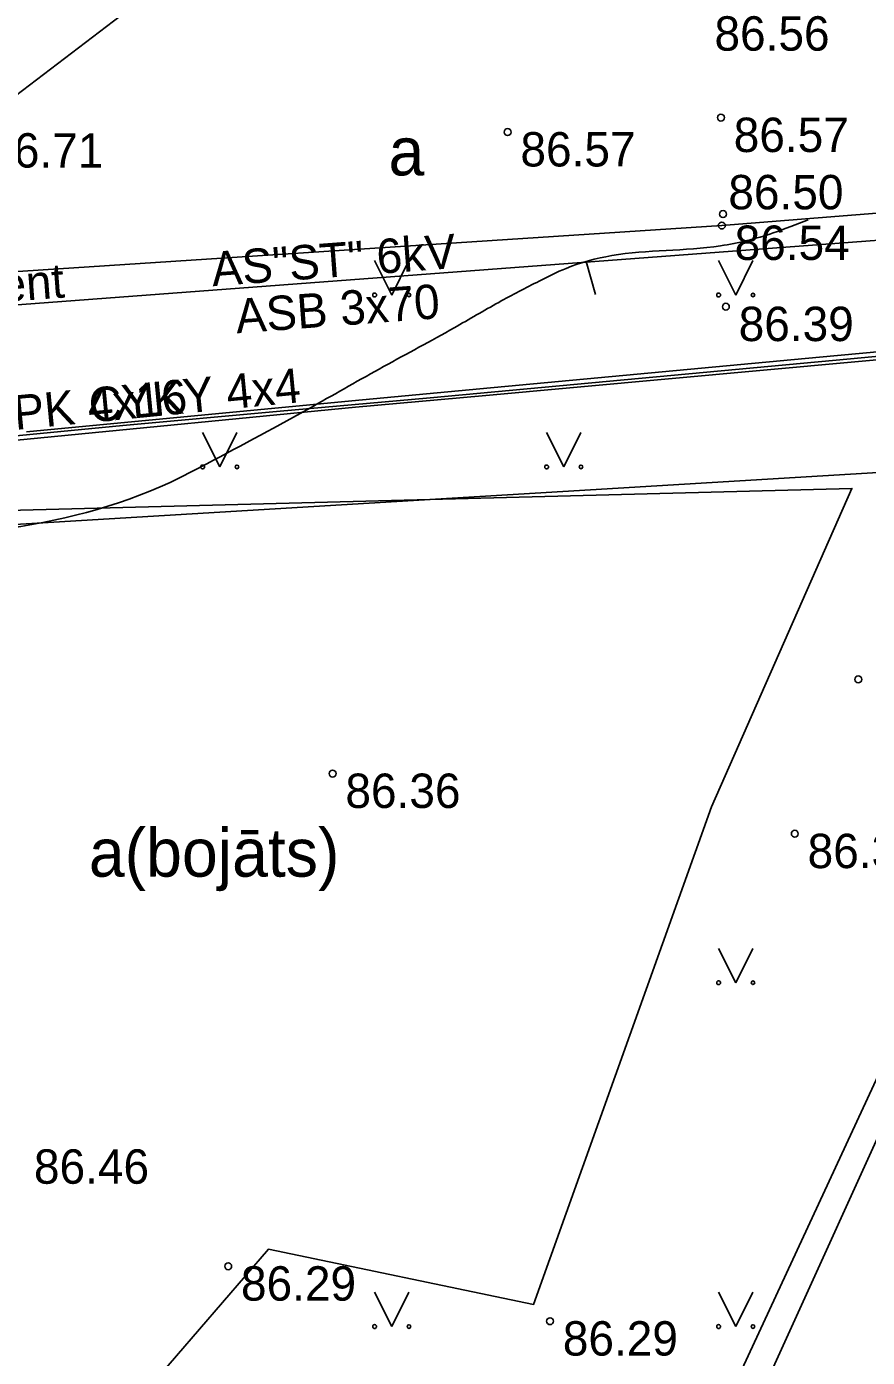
# Model space of a CAD drawing. Extents: x 576692 to 577659, y 273254 to 273799.
# Drawn here: x 576757.19 to 576769.41, y 273707.05 to 273726.4 of the extents above; entities that cross this region are included whole.
import ezdxf

# ---------------------------------------------------------------- set-up
doc = ezdxf.new("R2010")
doc.units = 0
for name, color, linetype in [('APGS_VADP_NEDR_TKST_#', 7, 'Continuous'), ('BUVE_EKAS_####_####_#', 7, 'Continuous'), ('CELI_CAPM_####_####_#', 7, 'Continuous'), ('CELI_CMAL_####_####_#', 7, 'Continuous'), ('GAZE_VADP_VSP1_TKST_#', 7, 'Continuous'), ('GEOD_SITP_####_TKST_#', 7, 'Continuous'), ('HIDT_REZV_####_TKST_#', 7, 'Continuous'), ('LKAN_ELEM_PAST_TKST_#', 7, 'Continuous'), ('NORB_MARG_MMET_####_#', 7, 'Continuous'), ('RELJ_ELEM_####_####_#', 7, 'Continuous'), ('ROBZ_PROJ_####_TKST_#', 7, 'Continuous'), ('SILT_VADP_UDEN_####_#', 7, 'Continuous'), ('TERT_KRND_####_####_#', 7, 'Continuous')]:
    doc.layers.add(name, color=color, linetype=linetype)

msp = doc.modelspace()

# ---------------------------------------------------------------- linework, layer by layer
at = {"layer": 'BUVE_EKAS_####_####_#'}
msp.add_lwpolyline([(576767.297, 273723.51), (576754.982, 273722.707), (576750.957, 273722.17)], dxfattribs=at)
at = {"layer": 'CELI_CAPM_####_####_#'}
for points in [[(576814.067, 273727.128), (576813.495, 273727.195), (576767.297, 273723.51)], [(576775.322, 273724.131), (576774.601, 273722.477), (576775.024, 273722.324), (576771.324, 273714.127), (576766.646, 273703.83), (576766.03, 273702.46), (576765.472, 273700.84), (576763.518, 273694.624), (576763.117, 273693.591), (576762.914, 273692.62), (576762.805, 273686.629), (576762.771, 273685.624), (576762.737, 273684.906), (576763.015, 273683.516), (576764.654, 273679.032), (576769.528, 273666.179), (576772.041, 273659.532), (576772.286, 273658.824), (576772.437, 273658.386)], [(576748.236, 273714.891), (576752.784, 273713.881), (576754.719, 273717.805), (576756.542, 273719.356), (576769.187, 273719.688), (576767.146, 273715.06), (576764.561, 273707.822), (576760.708, 273708.626), (576758.033, 273705.522), (576752.756, 273689.295), (576745.525, 273690.518), (576743.128, 273691.407), (576744.089, 273694.027), (576741.816, 273695.089)]]:
    msp.add_lwpolyline(points, dxfattribs=at)
at = {"layer": 'GAZE_VADP_VSP1_TKST_#'}
msp.add_lwpolyline([(576743.724, 273723.045), (576755.429, 273724.417), (576755.806, 273724.464), (576758.457, 273726.481), (576762.543, 273729.585), (576764.59, 273731.134)], dxfattribs=at)
at = {"layer": 'GEOD_SITP_####_TKST_#'}
msp.add_line((576765.46, 273722.508), (576765.323, 273722.989), dxfattribs=at)
msp.add_spline([(576768.553, 273723.595), (576768.041, 273723.402), (576767.278, 273723.215), (576765.697, 273723.073), (576765.034, 273722.887), (576764.644, 273722.703), (576764.055, 273722.393), (576763.408, 273722.024), (576762.381, 273721.459), (576761.362, 273720.886), (576759.811, 273720.045), (576759.279, 273719.776), (576756.788, 273719.087), (576754.189, 273718.893), (576753.626, 273718.868), (576753.063, 273718.857), (576752.5, 273718.843), (576751.938, 273718.808), (576749.604, 273718.542)], degree=3, dxfattribs=at)
at = {"layer": 'LKAN_ELEM_PAST_TKST_#'}
for p, q in [((576762.25, 273723), (576762.5, 273722.5)), ((576762.5, 273722.5), (576762.75, 273723)), ((576767.25, 273723), (576767.5, 273722.5)), ((576767.5, 273722.5), (576767.75, 273723)), ((576759.75, 273720.5), (576760, 273720)), ((576760, 273720), (576760.25, 273720.5)), ((576764.75, 273720.5), (576765, 273720)), ((576765, 273720), (576765.25, 273720.5)), ((576767.25, 273713), (576767.5, 273712.5)), ((576767.5, 273712.5), (576767.75, 273713)), ((576762.25, 273708), (576762.5, 273707.5)), ((576762.5, 273707.5), (576762.75, 273708)), ((576767.25, 273708), (576767.5, 273707.5)), ((576767.5, 273707.5), (576767.75, 273708))]:
    msp.add_line(p, q, dxfattribs=at)
for centre, radius in [((576762.25, 273722.5), 0.028), ((576762.75, 273722.5), 0.0263), ((576767.25, 273722.5), 0.028), ((576767.75, 273722.5), 0.0263), ((576759.75, 273720), 0.028), ((576760.25, 273720), 0.0263), ((576764.75, 273720), 0.028), ((576765.25, 273720), 0.0263), ((576767.25, 273712.5), 0.028), ((576767.75, 273712.5), 0.0263), ((576762.25, 273707.5), 0.028), ((576762.75, 273707.5), 0.0263), ((576767.25, 273707.5), 0.028), ((576767.75, 273707.5), 0.0263)]:
    msp.add_circle(centre, radius, dxfattribs=at)
at = {"layer": 'RELJ_ELEM_####_####_#'}
for centre in [(576767.284, 273725.079), (576764.184, 273724.869), (576767.314, 273723.677), (576767.297, 273723.51), (576767.356, 273722.33), (576769.28, 273716.911), (576761.64, 273715.541), (576768.358, 273714.666), (576760.122, 273708.377), (576764.8, 273707.578)]:
    msp.add_circle(centre, 0.05, dxfattribs=at)
at = {"layer": 'ROBZ_PROJ_####_TKST_#'}
msp.add_lwpolyline([(576748.565, 273710.596), (576751.698, 273720.569), (576753.759, 273722.109), (576785.271, 273724.473), (576789.732, 273717.801), (576811.87, 273679.943), (576815.406, 273673.067), (576827.153, 273659.376), (576840.124, 273659.053), (576850.857, 273660.324), (576860.187, 273660.324)], dxfattribs=at)
at = {"layer": 'SILT_VADP_UDEN_####_#'}
for points in [[(576829.949, 273731.794), (576819.3, 273727.418), (576775.79, 273724.09), (576773.75, 273720.17), (576743.03, 273718.32), (576735.14, 273689.6), (576722.81, 273698.708)], [(576776.102, 273646.342), (576764.98, 273676.18), (576762.24, 273683.67), (576762.48, 273692.95), (576765.79, 273703), (576773.75, 273720.17), (576775.79, 273724.09), (576819.3, 273727.418), (576829.949, 273731.794)]]:
    msp.add_lwpolyline(points, dxfattribs=at)
msp.add_lwpolyline([(576735.14, 273689.6), (576743.03, 273718.32), (576773.75, 273720.17), (576765.79, 273703), (576762.48, 273692.95), (576762.24, 273683.67), (576764.98, 273676.18)], close=True, dxfattribs=at)
at = {"layer": 'TERT_KRND_####_####_#'}
for points in [[(576757.189, 273720.51), (576761.919, 273720.963), (576763.779, 273721.136), (576768.718, 273721.595), (576772.702, 273721.965), (576775.14, 273722.1), (576777.579, 273722.236), (576777.027, 273721.389), (576776.936, 273721.165), (576777.12, 273721.335), (576777.659, 273722.267), (576780.502, 273722.953), (576782.59, 273723.274), (576784.678, 273723.596), (576787.534, 273723.787), (576790.39, 273723.978), (576790.784, 273723.927), (576794.032, 273723.503), (576797.674, 273723.028), (576800.702, 273722.587), (576801.977, 273722.431), (576803.252, 273722.275), (576807.42, 273721.813), (576810.767, 273721.442)], [(576790.782, 273723.745), (576790.337, 273723.802), (576784.776, 273723.44), (576780.527, 273722.797), (576777.689, 273722.126), (576775.65, 273718.243), (576775.367, 273718.324), (576776.668, 273720.864), (576776.815, 273721.25), (576776.988, 273721.458), (576777.327, 273721.99), (576777.256, 273722.081), (576777.228, 273722.091), (576775.016, 273721.972), (576772.804, 273721.852), (576769.23, 273721.527), (576763.812, 273721.035), (576761.974, 273720.868), (576757.198, 273720.403), (576752.422, 273719.938), (576747.716, 273719.475), (576742.517, 273719.174), (576741.664, 273719.365), (576738.143, 273718.822)], [(576811.657, 273721.234), (576810.695, 273721.386), (576807.394, 273721.736), (576805.341, 273721.947), (576803.288, 273722.157), (576800.805, 273722.509), (576799.785, 273722.655), (576798.766, 273722.801), (576794.591, 273723.344), (576790.783, 273723.838), (576790.417, 273723.886), (576787.626, 273723.709), (576784.834, 273723.533), (576780.454, 273722.859), (576777.622, 273722.179), (576774.554, 273722.008), (576772.688, 273721.902), (576769.168, 273721.574), (576763.059, 273721.005), (576760.825, 273720.804), (576758.591, 273720.602), (576752.58, 273720.02)]]:
    msp.add_lwpolyline(points, dxfattribs=at)

# ---------------------------------------------------------------- texts
at = {"layer": 'APGS_VADP_NEDR_TKST_#'}
for s, p in [('AS"ST" 6kV', (576759.897, 273722.627)), ('orient', (576756.088, 273722.339)), ('ASB 3x70', (576760.247, 273721.942))]:
    msp.add_text(s, height=0.5, rotation=4.2902, dxfattribs=at).set_placement(p)
at = {"layer": 'CELI_CMAL_####_####_#'}
for s, p in [('a', (576762.452, 273724.239)), ('a(bojāts)', (576758.097, 273714.042))]:
    msp.add_text(s, height=0.7, dxfattribs=at).set_placement(p)
at = {"layer": 'HIDT_REZV_####_TKST_#'}
for s, p in [(' 86.56', (576767.004, 273726.053)), (' 86.57', (576767.284, 273724.579)), (' 86.57', (576764.184, 273724.369)), (' 86.71', (576756.449, 273724.353)), (' 86.50', (576767.206, 273723.746)), (' 86.54', (576767.297, 273723.01)), (' 86.39', (576767.356, 273721.83)), (' 86.36', (576761.64, 273715.041)), (' 86.33', (576768.358, 273714.166)), (' 86.46', (576757.113, 273709.577)), (' 86.29', (576760.122, 273707.877)), (' 86.29', (576764.8, 273707.078))]:
    msp.add_text(s, height=0.5, dxfattribs=at).set_placement(p)
at = {"layer": 'NORB_MARG_MMET_####_#'}
for s, p in [('CYKY 4x4', (576758.121, 273720.644)), ('AXPK 4x16', (576756.14, 273720.451))]:
    msp.add_text(s, height=0.5, rotation=5.5609, dxfattribs=at).set_placement(p)

doc.saveas('drawing.dxf')
